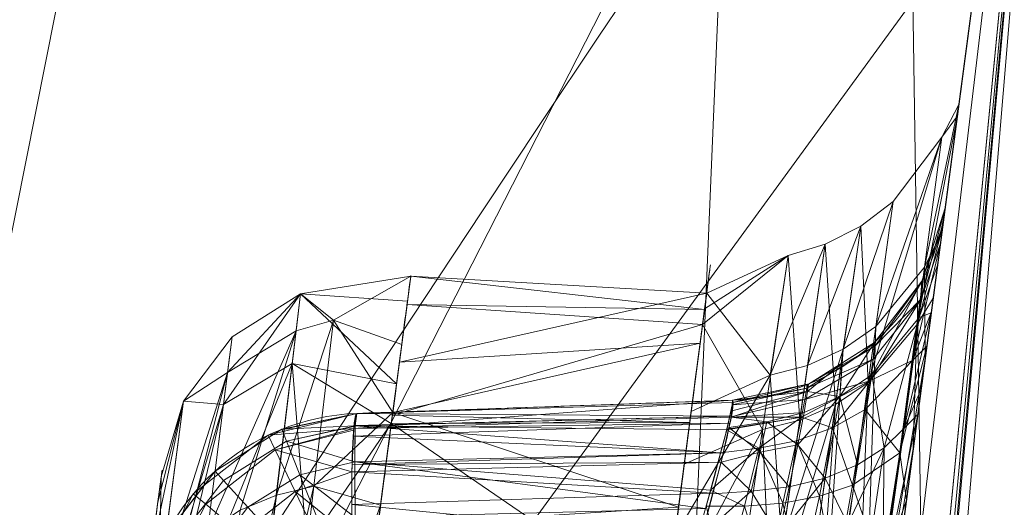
# Model space of a CAD drawing. Header units: millimetres. Extents: x -72 to 72, y -145 to 145.
# Tile 347 of 522: x -53.577 to -52.25, y 34.762 to 35.418. Entities that reach past the tile are written whole.
import ezdxf

# ---------------------------------------------------------------- set-up
doc = ezdxf.new("R2010")
doc.units = ezdxf.units.MM
doc.layers.add('1', color=7, linetype='CONTINUOUS')

msp = doc.modelspace()

# ---------------------------------------------------------------- linework, layer by layer
at = {"layer": '1', "color": 163, "linetype": 'Continuous', "lineweight": 13}
for p, q in [((-56.0092, 7.4308, -15.8119), (-52.1526, 36.5, -15.7782)), ((-52.1526, 36.5, -40.2218), (-56.0092, 7.4308, -40.1881)), ((-52.3295, 35.1661, -31.773), (-52.3295, 35.1661, -30.554)), ((-52.6165, 34.9058, -30.554), (-52.6165, 34.9058, -31.773)), ((-53.1228, 34.8881, -31.7589), (-53.1228, 34.8881, -30.5775))]:
    msp.add_line(p, q, dxfattribs=at)
at = {"layer": '1', "color": 163, "linetype": 'Continuous', "lineweight": 13, "extrusion": (0, 0, -1)}
for centre, radius in [((0, 0, 144.0046), 61.0181), ((0, 0, 147), 60.9142), ((0, 0, 145), 60), ((0, 0, 146), 59.5), ((0, 0, 124.3698), 56.3953)]:
    msp.add_circle(centre, radius, dxfattribs=at)
at = {"layer": '1', "color": 163, "linetype": 'Continuous', "lineweight": 13}
for centre, radius in [((0, 0, -145), 60.4434), ((0, 0, -146.7071), 60.2071), ((0, 0, -146), 60)]:
    msp.add_circle(centre, radius, dxfattribs=at)
for centre, radius, start, end in [((0, 0, -142.5051), 63.5638, 137.72131, 170.379145), ((-53.1123, 34.5883, -30.5775), 0.3, 92, 172.4426), ((-53.1123, 34.5883, -31.7589), 0.3, 92, 172.4426)]:
    msp.add_arc(centre, radius, start, end, dxfattribs=at)
at = {"layer": '1', "color": 163, "linetype": 'Continuous', "lineweight": 13, "extrusion": (0, 0, -1)}
for centre in [(52.6269, 35.2056, 30.554), (52.6269, 35.2056, 31.773)]:
    msp.add_arc(centre, 0.3, 187.5574, 268, dxfattribs=at)
at = {"layer": '1', "color": 163, "linetype": 'Continuous', "lineweight": 13, "extrusion": (0.998321, 0.034862, 0.046255)}
msp.add_arc((36.4208, -28.1454, -53.2317), 0.3, 360, 105.8961, dxfattribs=at)
at = {"layer": '1', "color": 163, "linetype": 'Continuous', "lineweight": 13, "extrusion": (0.999005, 0.034886, -0.027785)}
msp.add_arc((36.4208, -33.1879, -50.9704), 0.3, 282.9855, 0, dxfattribs=at)
at = {"layer": '1', "color": 163, "linetype": 'Continuous', "lineweight": 13}
for points, knots in [([(-55.8549, 7.4074, -13.2876), (-55.8265, 7.5773, -13.2398), (-55.7685, 7.9149, -13.1373), (-55.6492, 8.5829, -12.9119), (-55.4316, 9.7369, -12.4796), (-55.0953, 11.3543, -11.7958), (-54.6482, 13.2639, -10.927), (-54.1558, 15.1487, -10.0289), (-53.6164, 17.0145, -9.1185), (-53.0291, 18.8636, -8.2035), (-52.3939, 20.6977, -7.2904), (-51.7106, 22.5187, -6.386), (-50.9787, 24.3268, -5.4935), (-49.9359, 26.7175, -4.3198), (-48.5042, 29.6663, -2.8909), (-46.5723, 33.1336, -1.2579), (-45.1344, 35.3888, -0.242), (-44.376, 36.5, 0.2429)], [0, 0, 0, 0, 0.015625, 0.03125, 0.0625, 0.125, 0.1875, 0.25, 0.3125, 0.375, 0.4375, 0.5, 0.5625, 0.625, 0.75, 0.875, 1, 1, 1, 1]), ([(-51.5813, 36.4999, -45.0072), (-51.6522, 36.2377, -44.8575), (-51.7898, 35.7088, -44.5635), (-51.9829, 34.8977, -44.1505), (-52.1629, 34.0632, -43.7774), (-52.3014, 33.3441, -43.5214), (-52.4047, 32.7523, -43.3646), (-52.5002, 32.1655, -43.2498), (-52.567, 31.7061, -43.2091), (-52.6098, 31.3829, -43.2091), (-52.6527, 31.0601, -43.2086), (-52.7343, 30.4451, -43.2078), (-52.977, 28.6155, -43.2058), (-53.3442, 25.8481, -43.2023), (-53.8338, 22.1582, -43.1979), (-54.3233, 18.4683, -43.1934), (-54.8129, 14.7784, -43.1889), (-55.2209, 11.7034, -43.1855), (-55.5473, 9.2435, -43.182), (-55.7105, 8.0136, -43.1805), (-55.7921, 7.3986, -43.1802)], [0, 0, 0, 0, 0.03125, 0.0625, 0.09375, 0.125, 0.140625, 0.15625, 0.185938, 0.1875, 0.189062, 0.21875, 0.25, 0.375, 0.5, 0.625, 0.75, 0.875, 0.9375, 1, 1, 1, 1]), ([(-52.4316, 34.397, -29.9826), (-52.4559, 34.2136, -30.0363), (-52.5049, 33.8444, -30.1358), (-52.5793, 33.2838, -30.2548), (-52.6483, 32.7633, -30.3301), (-52.6989, 32.3821, -30.3561), (-52.7369, 32.0957, -30.3603), (-52.7686, 31.8569, -30.3577), (-52.8002, 31.6187, -30.342), (-52.8253, 31.4292, -30.3159), (-52.8499, 31.2442, -30.2665), (-52.8675, 31.111, -30.1946), (-52.8788, 31.0261, -30.1281), (-52.8812, 31.0081, -30.1123), (-52.8851, 30.9789, -30.0821), (-52.8914, 30.9313, -30.012), (-52.8955, 30.9006, -29.8937), (-52.8945, 30.9075, -29.7466), (-52.8866, 30.9671, -29.6384), (-52.8772, 31.0385, -29.5739), (-52.8669, 31.1159, -29.5175), (-52.8479, 31.2591, -29.4304), (-52.8197, 31.4718, -29.3208), (-52.7852, 31.7317, -29.1994), (-52.7387, 32.0818, -29.0454), (-52.6804, 32.5216, -28.8581), (-52.6104, 33.0494, -28.6329), (-52.5528, 33.4831, -28.4317), (-52.5081, 33.8201, -28.25), (-52.4648, 34.1463, -28.0488), (-52.4142, 34.5277, -27.7583), (-52.371, 34.8535, -27.4011), (-52.3437, 35.0593, -27.0763), (-52.3276, 35.1805, -26.8138), (-52.316, 35.268, -26.5381), (-52.3057, 35.3458, -26.1606), (-52.3023, 35.3715, -25.6773), (-52.3118, 35.3001, -25.1012), (-52.3356, 35.12, -24.5497), (-52.3747, 34.8254, -24.0498), (-52.4274, 34.4286, -23.6277), (-52.4904, 33.9538, -23.3007), (-52.5597, 33.4313, -23.0576), (-52.6325, 32.8825, -22.8903), (-52.7325, 32.1288, -22.7549), (-52.8593, 31.1731, -22.7138), (-53.0112, 30.0278, -22.7889), (-53.1111, 29.2752, -22.9271), (-53.1603, 28.9046, -23.0209)], [0, 0, 0, 0, 0.03125, 0.0625, 0.09375, 0.117188, 0.125, 0.140625, 0.15625, 0.164062, 0.171875, 0.1875, 0.188477, 0.189453, 0.191406, 0.195312, 0.203125, 0.210938, 0.21875, 0.222656, 0.226562, 0.234375, 0.25, 0.265625, 0.28125, 0.3125, 0.34375, 0.375, 0.390625, 0.40625, 0.4375, 0.46875, 0.484375, 0.5, 0.515625, 0.53125, 0.5625, 0.59375, 0.625, 0.65625, 0.6875, 0.71875, 0.75, 0.78125, 0.8125, 0.875, 0.9375, 1, 1, 1, 1]), ([(-52.4316, 34.397, -29.9826), (-52.4269, 34.4322, -29.9722), (-52.4221, 34.4685, -29.9651), (-52.4083, 34.5721, -29.9543), (-52.3992, 34.6412, -29.9588), (-52.3819, 34.7714, -29.9896), (-52.3735, 34.8344, -30.0161), (-52.3587, 34.9462, -30.0873), (-52.352, 34.9966, -30.1326), (-52.3411, 35.0786, -30.2362), (-52.3368, 35.1113, -30.2957), (-52.331, 35.1548, -30.4207), (-52.3295, 35.1661, -30.4878), (-52.3295, 35.1661, -30.554)], [0, 0, 0, 0, 0.098993, 0.098993, 0.282523, 0.282523, 0.463391, 0.463391, 0.642414, 0.642414, 0.821203, 0.821203, 1, 1, 1, 1]), ([(-52.3295, 35.1661, -31.773), (-52.3295, 35.1661, -31.838), (-52.331, 35.1552, -31.904), (-52.3367, 35.1125, -32.0292), (-52.341, 35.0793, -32.0899), (-52.3521, 34.9957, -32.1958), (-52.359, 34.9438, -32.2423), (-52.3742, 34.8292, -32.3142), (-52.3827, 34.765, -32.3406), (-52.3915, 34.6992, -32.3555)], [0, 0, 0, 0, 0.242192, 0.242192, 0.4931, 0.4931, 0.746639, 0.746639, 1, 1, 1, 1]), ([(-53.4472, 29.0164, -23.3119), (-53.398, 29.3887, -23.2177), (-53.2987, 30.1389, -23.0813), (-53.1729, 31.09, -23.0247), (-53.0714, 31.8582, -23.0414), (-52.9958, 32.4305, -23.1), (-52.9218, 32.9916, -23.2166), (-52.8491, 33.5432, -23.4102), (-52.7826, 34.0486, -23.6909), (-52.7239, 34.4958, -24.0743), (-52.6794, 34.8353, -24.5609), (-52.6534, 35.0341, -25.1159), (-52.6443, 35.1031, -25.6982), (-52.6485, 35.0719, -26.2875), (-52.6676, 34.9263, -26.7617), (-52.6921, 34.7399, -27.1002), (-52.7151, 34.565, -27.3365), (-52.7373, 34.3957, -27.5123), (-52.7564, 34.2508, -27.6401), (-52.7767, 34.0963, -27.7575), (-52.8037, 33.8912, -27.8878), (-52.8706, 33.3855, -28.1717), (-52.9516, 32.7751, -28.4536), (-53.0458, 32.0641, -28.7482), (-53.1046, 31.6224, -28.9338), (-53.1504, 31.2784, -29.1003), (-53.1783, 31.0694, -29.2147), (-53.1998, 30.9096, -29.3207), (-53.2143, 30.8047, -29.4127), (-53.226, 30.7197, -29.5265), (-53.2337, 30.6641, -29.6542), (-53.2372, 30.6388, -29.7933), (-53.2369, 30.6409, -29.9358), (-53.2331, 30.6686, -30.0743), (-53.225, 30.727, -30.2022), (-53.2129, 30.8149, -30.3131), (-53.1934, 30.9574, -30.4305), (-53.1643, 31.1722, -30.5333), (-53.1271, 31.4489, -30.6047), (-53.077, 31.8238, -30.6567), (-52.9878, 32.494, -30.671), (-52.8639, 33.4253, -30.5581), (-52.7667, 34.1564, -30.377), (-52.7185, 34.5194, -30.2707)], [0, 0, 0, 0, 0.0625, 0.125, 0.15625, 0.1875, 0.21875, 0.25, 0.28125, 0.3125, 0.34375, 0.375, 0.40625, 0.4375, 0.46875, 0.484375, 0.5, 0.515625, 0.523438, 0.53125, 0.546875, 0.5625, 0.625, 0.65625, 0.6875, 0.703125, 0.71875, 0.726562, 0.734375, 0.742188, 0.75, 0.757812, 0.765625, 0.773438, 0.78125, 0.789062, 0.796875, 0.8125, 0.828125, 0.84375, 0.875, 0.9375, 1, 1, 1, 1]), ([(-53.1228, 34.5057, -30.2893), (-53.171, 34.1428, -30.395), (-53.2681, 33.4118, -30.5749), (-53.392, 32.4798, -30.6859), (-53.4813, 31.8089, -30.6699), (-53.5313, 31.4331, -30.616), (-53.5684, 31.1553, -30.5423), (-53.5974, 30.9394, -30.4362), (-53.6166, 30.7962, -30.3142), (-53.6285, 30.7087, -30.1994), (-53.6362, 30.6516, -30.0671), (-53.6397, 30.6259, -29.9255), (-53.6397, 30.6255, -29.781), (-53.6359, 30.6539, -29.6394), (-53.6279, 30.7129, -29.5102), (-53.616, 30.8015, -29.3954), (-53.6015, 30.9098, -29.3032), (-53.58, 31.071, -29.1975), (-53.5521, 31.2805, -29.0834), (-53.5064, 31.6249, -28.9173), (-53.4478, 32.0666, -28.7321), (-53.3538, 32.7757, -28.4379), (-53.2731, 33.3846, -28.1564), (-53.2064, 33.8883, -27.8731), (-53.1795, 34.0922, -27.7432), (-53.1593, 34.2451, -27.6265), (-53.1403, 34.3887, -27.4994), (-53.1182, 34.5567, -27.3244), (-53.0954, 34.7292, -27.0908), (-53.071, 34.9143, -26.7538), (-53.0521, 35.0579, -26.2836), (-53.048, 35.0888, -25.6979), (-53.0572, 35.0202, -25.1192), (-53.0832, 34.8231, -24.5684), (-53.1277, 34.4866, -24.0855), (-53.1864, 34.043, -23.7044), (-53.2528, 33.541, -23.4248), (-53.3254, 32.9926, -23.2316), (-53.3994, 32.434, -23.1149), (-53.4749, 31.864, -23.0559), (-53.5764, 31.0984, -23.0387), (-53.7022, 30.15, -23.0943), (-53.8014, 29.402, -23.2294), (-53.8506, 29.0308, -23.3228)], [0, 0, 0, 0, 0.0625, 0.125, 0.15625, 0.171875, 0.1875, 0.203125, 0.210938, 0.21875, 0.226562, 0.234375, 0.242188, 0.25, 0.257812, 0.265625, 0.273438, 0.28125, 0.296875, 0.3125, 0.34375, 0.375, 0.4375, 0.453125, 0.46875, 0.476562, 0.484375, 0.5, 0.515625, 0.53125, 0.5625, 0.59375, 0.625, 0.65625, 0.6875, 0.71875, 0.75, 0.78125, 0.8125, 0.84375, 0.875, 0.9375, 1, 1, 1, 1]), ([(-53.1228, 34.8881, -30.5775), (-53.032, 34.8912, -30.5733), (-52.9413, 34.8944, -30.5691), (-52.7725, 34.9003, -30.5613), (-52.6945, 34.903, -30.5577), (-52.6165, 34.9058, -30.554)], [0, 0, 0, 0, 0.537782, 0.537782, 1, 1, 1, 1]), ([(-52.6165, 34.9058, -31.773), (-52.6987, 34.9029, -31.7707), (-52.781, 34.9, -31.7684), (-52.9498, 34.8941, -31.7637), (-53.0363, 34.8911, -31.7613), (-53.1228, 34.8881, -31.7589)], [0, 0, 0, 0, 0.487354, 0.487354, 1, 1, 1, 1]), ([(-54.1375, 29.1422, -23.6139), (-54.0382, 29.8907, -23.4255), (-53.9375, 30.6498, -23.3455), (-53.7339, 32.1841, -23.3507), (-53.6288, 32.9767, -23.4452), (-53.4947, 33.9873, -23.9975), (-53.4541, 34.2931, -24.256), (-53.3997, 34.7033, -24.9203), (-53.3874, 34.796, -25.3098), (-53.3837, 34.8238, -26.0821), (-53.3925, 34.7575, -26.4825), (-53.4421, 34.3834, -27.1618), (-53.4818, 34.0848, -27.426), (-53.6115, 33.107, -28.0094), (-53.7071, 32.3861, -28.2795), (-53.8462, 31.3379, -28.734), (-53.8945, 30.9736, -28.877), (-53.9704, 30.4016, -29.3871), (-53.985, 30.2916, -29.82), (-53.9512, 30.5462, -30.5546), (-53.9029, 30.9105, -30.7763), (-53.8058, 31.642, -30.9697), (-53.7551, 32.0248, -30.9829), (-53.6049, 33.1563, -30.946), (-53.5062, 33.9008, -30.7893), (-53.4097, 34.6277, -30.5775)], [0, 0, 0, 0, 0.125, 0.125, 0.25, 0.25, 0.3125, 0.3125, 0.375, 0.375, 0.4375, 0.4375, 0.5, 0.5, 0.625, 0.625, 0.6875, 0.6875, 0.75, 0.75, 0.8125, 0.8125, 0.875, 0.875, 1, 1, 1, 1])]:
    msp.add_open_spline(points, degree=3, knots=knots, dxfattribs=at)
for points in [[(-52.6165, 34.9058, -30.554), (-52.6073, 34.9061, -30.3546), (-52.6599, 34.7075, -30.2144), (-52.7185, 34.5194, -30.2707)], [(-52.6784, 34.6712, -32.0634), (-52.6391, 34.8059, -32.0337), (-52.6126, 34.9059, -31.9121), (-52.6165, 34.9058, -31.773)]]:
    msp.add_open_spline(points, degree=3, dxfattribs=at)
for points in [[(-52.8432, 30.509, -144.0046), (-35.8655, 49.3646, -144.0046), (-35.5277, 48.8997, -145), (-52.3455, 30.2217, -145)], [(-44.5613, 44.5342, -142.5686), (-42.5827, 45.8932, -142.6799), (-54.2181, 31.3028, -142.6799)], [(-54.2181, 31.3028, -142.6799), (-42.5827, 45.8932, -142.6799), (-41.9228, 45.182, -143.2514), (-53.3779, 30.8177, -143.2514)], [(-55.6479, 24.776, -147), (-40.7596, 45.2681, -147), (-44.9085, 44.2054, -147), (-48.3296, 42.2302, -147)], [(-52.8432, 30.509, -144.0046), (-53.3779, 30.8177, -143.2514), (-41.9228, 45.182, -143.2514), (-41.5028, 44.7294, -144.0046)], [(-47.0297, 42.7617, -142.5051), (-44.5613, 44.5342, -142.5686), (-54.2181, 31.3028, -142.6799)], [(-55.6479, 24.776, -147), (-52.2583, 41.8173, -147), (-56.0152, 43.038, -147)], [(-54.2181, 31.3028, -142.6799), (-55.0478, 31.7819, -142.5051), (-47.0297, 42.7617, -142.5051)], [(-55.1728, 42.6061, -142.3978), (-51.5818, 41.7705, -142.456), (-59.5749, 22.1627, -142.5051)], [(-48.3296, 42.2302, -147), (-52.2583, 41.8173, -147), (-55.6479, 24.776, -147)], [(-59.5749, 22.1627, -142.5051), (-51.5818, 41.7705, -142.456), (-49.4678, 41.9368, -142.4826)], [(-49.4678, 41.9368, -142.4826), (-48.4853, 41.1039, -142.5051), (-59.5749, 22.1627, -142.5051)], [(-56.8902, 41.5225, -163), (-52.4412, 40.0769, -163), (-55.841, -40.9879, -163), (-62.3, 0, -163)], [(-46.6895, -40.9879, -163), (-51.2652, -40.0152, -163), (-52.4412, 40.0769, -163), (-47.7888, 40.5659, -163)], [(-52.3455, 30.2217, -145), (-44.9182, 40.4445, -145), (-48.541, 35.2671, -145)], [(-51.2652, -40.0152, -163), (-55.841, -40.9879, -163), (-52.4412, 40.0769, -163)], [(-50.3271, 39.302, -124.5), (-66.3716, 38.9758, -124.7375), (-48.8398, 28.1976, -124.3698)], [(-48.8398, 28.1976, -124.3698), (-66.3716, 38.9758, -124.7375), (-63.8752, 24.819, -124.5816)], [(-54.1168, 14.9355, -10.0386), (-52.1526, 36.5, -15.7782), (-56.0092, 7.4308, -15.8119)], [(-54.007, 20.8528, -43.1963), (-56.0092, 7.4308, -40.1881), (-52.1526, 36.5, -40.2218)], [(-56.0092, 7.4308, -15.8119), (-52.1526, 36.5, -15.7782), (-55.1561, 13.8611, -22.9419), (-55.1902, 13.6043, -22.8846)], [(-55.7273, 9.5561, -32.5155), (-55.6975, 9.7807, -32.3844), (-52.1526, 36.5, -40.2218), (-56.0092, 7.4308, -40.1881)], [(-52.1526, 36.5, -40.2218), (-55.6975, 9.7807, -32.3844), (-55.3891, 12.105, -32.3999), (-55.3554, 12.359, -32.4567)], [(-52.1526, 36.5, -40.2218), (-55.3554, 12.359, -32.4567), (-55.1902, 13.6043, -32.4567)], [(-55.1902, 13.6043, -32.4567), (-55.1693, 13.762, -32.4358), (-52.1526, 36.5, -40.2218)], [(-55.1693, 13.762, -32.4358), (-55.1386, 13.993, -32.3147), (-52.1526, 36.5, -40.2218)], [(-52.1526, 36.5, -15.7782), (-55.1289, 14.0662, -23.1005), (-55.1561, 13.8611, -22.9419)], [(-52.1526, 36.5, -40.2218), (-55.1386, 13.993, -32.3147), (-54.9415, 15.4783, -32.3995), (-54.9076, 15.7343, -32.4567)], [(-54.8992, 15.7976, -22.8846), (-54.9198, 15.6421, -22.9053), (-55.1289, 14.0662, -23.1005), (-52.1526, 36.5, -15.7782)], [(-52.1526, 36.5, -40.2218), (-54.9076, 15.7343, -32.4567), (-54.1108, 21.7402, -32.4567)], [(-52.1526, 36.5, -15.7782), (-54.1108, 21.7402, -22.8846), (-54.8992, 15.7976, -22.8846)], [(-51.0663, 36.5, -10.0456), (-54.1168, 14.9355, -10.0386), (-53.7342, 16.5925, -9.3235)], [(-54.1168, 14.9355, -10.0386), (-51.0663, 36.5, -10.0456), (-52.1526, 36.5, -15.7782)], [(-52.1526, 36.5, -15.7782), (-54.0767, 21.997, -22.9419), (-54.1108, 21.7402, -22.8846)], [(-54.1108, 21.7402, -32.4567), (-54.0898, 21.8979, -32.4358), (-52.1526, 36.5, -40.2218)], [(-54.0898, 21.8979, -32.4358), (-54.0592, 22.129, -32.3147), (-52.1526, 36.5, -40.2218)], [(-52.1526, 36.5, -15.7782), (-54.0495, 22.2022, -23.1005), (-54.0767, 21.997, -22.9419)], [(-54.0592, 22.129, -32.3147), (-54.0385, 22.2849, -32.1099), (-52.1526, 36.5, -40.2218)], [(-53.7702, 24.3071, -22.9053), (-53.8008, 24.0764, -23.0264), (-54.0495, 22.2022, -23.1005), (-52.1526, 36.5, -15.7782)], [(-52.1526, 36.5, -40.2218), (-54.0385, 22.2849, -32.1099), (-53.7833, 24.2086, -32.3999), (-53.7496, 24.4625, -32.4567)], [(-52.1526, 36.5, -40.2218), (-52.7646, 30.2169, -43.2076), (-54.007, 20.8528, -43.1963)], [(-53.7496, 24.4625, -22.8846), (-53.7702, 24.3071, -22.9053), (-52.1526, 36.5, -15.7782)], [(-52.1526, 36.5, -15.7782), (-53.4791, 26.5014, -22.8846), (-53.7496, 24.4625, -22.8846)], [(-52.1526, 36.5, -40.2218), (-53.7496, 24.4625, -32.4567), (-53.4791, 26.5014, -32.4567)], [(-50.743, 36.5, -8.3391), (-53.7342, 16.5925, -9.3235), (-49.4231, 27.4007, -4.0068)], [(-50.743, 36.5, -8.3391), (-51.0663, 36.5, -10.0456), (-53.7342, 16.5925, -9.3235)], [(-52.1526, 36.5, -15.7782), (-53.445, 26.7582, -22.9419), (-53.4791, 26.5014, -22.8846)], [(-53.4791, 26.5014, -32.4567), (-53.4582, 26.6591, -32.4358), (-52.1526, 36.5, -40.2218)], [(-53.4582, 26.6591, -32.4358), (-53.4275, 26.8901, -32.3147), (-52.1526, 36.5, -40.2218)], [(-52.1526, 36.5, -15.7782), (-53.4178, 26.9633, -23.1005), (-53.445, 26.7582, -22.9419)], [(-53.4275, 26.8901, -32.3147), (-53.4068, 27.046, -32.1099), (-52.1526, 36.5, -40.2218)], [(-53.1603, 28.9046, -23.0209), (-53.1685, 28.8423, -23.0404), (-53.4178, 26.9633, -23.1005), (-52.1526, 36.5, -15.7782)], [(-52.1526, 36.5, -40.2218), (-53.4068, 27.046, -32.1099), (-53.0994, 29.3636, -32.1151), (-52.8655, 31.1266, -32.5974)], [(-52.1526, 36.5, -15.7782), (-53.1403, 29.0553, -22.9842), (-53.1603, 28.9046, -23.0209)], [(-52.1526, 36.5, -15.7782), (-52.6792, 32.5305, -22.8296), (-53.1403, 29.0553, -22.9842)], [(-52.1526, 36.5, -40.2218), (-52.8655, 31.1266, -32.5974), (-52.7527, 31.9766, -32.6386)], [(-52.1526, 36.5, -40.2218), (-52.6901, 30.7779, -43.2083), (-52.7646, 30.2169, -43.2076)], [(-52.7527, 31.9766, -32.6386), (-52.5711, 33.3457, -32.5727), (-52.1526, 36.5, -40.2218)], [(-52.1526, 36.5, -40.2218), (-52.6529, 31.0582, -43.2086), (-52.6901, 30.7779, -43.2083)], [(-52.1526, 36.5, -15.7782), (-52.1526, 36.5, -18.2226), (-52.4777, 34.0495, -23.3767), (-52.6792, 32.5305, -22.8296)], [(-52.1526, 36.5, -40.2218), (-52.5379, 31.8999, -43.2318), (-52.6529, 31.0582, -43.2086)], [(-52.5711, 33.3457, -32.5727), (-52.3915, 34.6992, -32.3555), (-52.1526, 36.5, -40.2218)], [(-52.1526, 36.5, -40.2218), (-51.5813, 36.4999, -45.0072), (-52.5379, 31.8999, -43.2318)], [(-52.1526, 36.5, -18.2226), (-52.1526, 36.5, -22.1336), (-52.3728, 34.8402, -24.1054), (-52.4777, 34.0495, -23.3767)], [(-52.3979, 34.6509, -29.9639), (-52.4653, 34.143, -28.0418), (-52.3566, 34.9621, -27.227), (-52.1526, 36.5, -28)], [(-52.1526, 36.5, -28), (-52.3666, 34.8868, -30.0495), (-52.3979, 34.6509, -29.9639)], [(-52.3915, 34.6992, -32.3555), (-52.3819, 34.7715, -32.3343), (-52.1526, 36.5, -40.2218)], [(-52.3819, 34.7715, -32.3343), (-52.3544, 34.9788, -32.2068), (-52.1526, 36.5, -40.2218)], [(-52.3133, 35.2886, -25.1354), (-52.3728, 34.8402, -24.1054), (-52.1526, 36.5, -22.1336)], [(-52.3485, 35.0233, -30.167), (-52.3666, 34.8868, -30.0495), (-52.1526, 36.5, -28)], [(-52.1526, 36.5, -28), (-52.3566, 34.9621, -27.227), (-52.3112, 35.3041, -26.3561)], [(-52.3544, 34.9788, -32.2068), (-52.3361, 35.1168, -32.0104), (-52.1526, 36.5, -40.2218)], [(-52.333, 35.14, -30.3794), (-52.3485, 35.0233, -30.167), (-52.1526, 36.5, -28)], [(-52.1526, 36.5, -40.2218), (-52.3361, 35.1168, -32.0104), (-52.3295, 35.1661, -31.773)], [(-52.3295, 35.1661, -30.554), (-52.333, 35.14, -30.3794), (-52.1526, 36.5, -28)], [(-52.1526, 36.5, -28), (-52.1526, 36.5, -40.2218), (-52.3295, 35.1661, -31.773), (-52.3295, 35.1661, -30.554)], [(-52.3112, 35.3041, -26.3561), (-52.3133, 35.2886, -25.1354), (-52.1526, 36.5, -22.1336), (-52.1526, 36.5, -28)], [(-48.7086, 35.3888, -146.7071), (-58.8914, 12.5178, -146.7071), (-58.1998, 12.3707, -146), (-48.1365, 34.9732, -146)], [(-52.3578, 35.0851, -26.7726), (-52.3343, 35.2601, -25.674), (-52.3112, 35.3041, -26.3561)], [(-52.3112, 35.3041, -26.3561), (-52.3339, 35.1331, -26.7915), (-52.3578, 35.0851, -26.7726)], [(-52.3343, 35.2601, -25.674), (-52.3133, 35.2886, -25.1354), (-52.3112, 35.3041, -26.3561)], [(-52.3682, 35.0074, -24.5903), (-52.3458, 35.0432, -24.5716), (-52.3133, 35.2886, -25.1354)], [(-52.3133, 35.2886, -25.1354), (-52.3343, 35.2601, -25.674), (-52.3682, 35.0074, -24.5903)], [(-48.541, 35.2671, -145), (-48.541, 35.2671, -146), (-58.6889, 12.4747, -146), (-58.6889, 12.4747, -145)], [(-48.541, 35.2671, -145), (-54.8127, 24.4042, -145), (-52.3455, 30.2217, -145)], [(-54.8127, 24.4042, -146), (-48.541, 35.2671, -146), (-48.1365, 34.9732, -146), (-54.356, 24.2008, -146)], [(-52.3343, 35.2601, -25.674), (-52.4, 35.1733, -25.6774), (-52.4336, 34.9296, -24.6296)], [(-52.4336, 34.9296, -24.6296), (-52.3682, 35.0074, -24.5903), (-52.3343, 35.2601, -25.674)], [(-52.3343, 35.2601, -25.674), (-52.3578, 35.0851, -26.7726), (-52.4233, 35.0051, -26.7389)], [(-52.4233, 35.0051, -26.7389), (-52.4, 35.1733, -25.6774), (-52.3343, 35.2601, -25.674)], [(-52.4, 35.1733, -25.6774), (-52.4233, 35.0051, -26.7389), (-52.4671, 34.9747, -26.7251)], [(-52.4671, 34.9747, -26.7251), (-52.4437, 35.1401, -25.6787), (-52.4, 35.1733, -25.6774)], [(-52.4336, 34.9296, -24.6296), (-52.4, 35.1733, -25.6774), (-52.4437, 35.1401, -25.6787)], [(-52.3295, 35.1661, -31.773), (-52.3361, 35.1168, -32.0104), (-52.3621, 35.0425, -31.94)], [(-52.3621, 35.0425, -31.94), (-52.3592, 35.0726, -31.773), (-52.3295, 35.1661, -31.773)], [(-52.3612, 35.0663, -31.773), (-52.3612, 35.0663, -30.554), (-52.3295, 35.1661, -30.554), (-52.3295, 35.1661, -31.773)], [(-52.333, 35.14, -30.3794), (-52.3295, 35.1661, -30.554), (-52.3587, 35.0744, -30.554)], [(-52.4437, 35.1401, -25.6787), (-52.4671, 34.9747, -26.7251), (-52.5154, 34.9527, -26.7143)], [(-52.5154, 34.9527, -26.7143), (-52.4917, 35.1158, -25.6798), (-52.4437, 35.1401, -25.6787)], [(-52.4775, 34.9002, -24.6457), (-52.4437, 35.1401, -25.6787), (-52.4917, 35.1158, -25.6798)], [(-52.4437, 35.1401, -25.6787), (-52.4775, 34.9002, -24.6457), (-52.4336, 34.9296, -24.6296)], [(-52.3587, 35.0744, -30.554), (-52.3648, 35.0173, -30.3254), (-52.333, 35.14, -30.3794)], [(-52.3648, 35.0173, -30.3254), (-52.3398, 35.0891, -30.2868), (-52.333, 35.14, -30.3794)], [(-52.3578, 35.0851, -26.7726), (-52.3339, 35.1331, -26.7915), (-52.3566, 34.9621, -27.227)], [(-52.4917, 35.1158, -25.6798), (-52.5154, 34.9527, -26.7143), (-52.5656, 34.9396, -26.7068)], [(-52.5656, 34.9396, -26.7068), (-52.5416, 35.1009, -25.6805), (-52.4917, 35.1158, -25.6798)], [(-52.5258, 34.879, -24.6583), (-52.4917, 35.1158, -25.6798), (-52.5416, 35.1009, -25.6805)], [(-52.4917, 35.1158, -25.6798), (-52.5258, 34.879, -24.6583), (-52.4775, 34.9002, -24.6457)], [(-52.3361, 35.1168, -32.0104), (-52.3482, 35.0254, -32.1404), (-52.3735, 34.9599, -32.0836)], [(-52.3735, 34.9599, -32.0836), (-52.3621, 35.0425, -31.94), (-52.3361, 35.1168, -32.0104)], [(-52.5416, 35.1009, -25.6805), (-52.6541, 35.0289, -25.6836), (-52.6568, 35.0078, -25.1009)], [(-52.6568, 35.0078, -25.1009), (-52.5761, 34.8665, -24.667), (-52.5416, 35.1009, -25.6805)], [(-52.6513, 35.0501, -26.2716), (-52.6541, 35.0289, -25.6836), (-52.5416, 35.1009, -25.6805)], [(-52.5416, 35.1009, -25.6805), (-52.5656, 34.9396, -26.7068), (-52.6513, 35.0501, -26.2716)], [(-52.5416, 35.1009, -25.6805), (-52.5761, 34.8665, -24.667), (-52.5258, 34.879, -24.6583)], [(-52.3566, 34.9621, -27.227), (-52.441, 34.4637, -27.6828), (-52.3578, 35.0851, -26.7726)], [(-52.4233, 35.0051, -26.7389), (-52.3578, 35.0851, -26.7726), (-52.441, 34.4637, -27.6828)], [(-52.3485, 35.0233, -30.167), (-52.3398, 35.0891, -30.2868), (-52.3648, 35.0173, -30.3254)], [(-53.1543, 35.0138, -26.3335), (-53.1987, 35.0491, -25.6851), (-53.0501, 35.073, -25.8836)], [(-53.1987, 35.0491, -25.6851), (-53.0546, 35.0391, -25.6882), (-53.0501, 35.073, -25.8836)], [(-53.0501, 35.073, -25.8836), (-53.0622, 34.981, -26.3292), (-53.1543, 35.0138, -26.3335)], [(-52.6513, 35.0501, -26.2716), (-53.0654, 34.9571, -26.4448), (-53.0501, 35.073, -25.8836)], [(-53.0501, 35.073, -25.8836), (-53.0552, 35.0345, -25.6619), (-52.6542, 35.0279, -25.657)], [(-53.0501, 35.073, -25.8836), (-52.6542, 35.0279, -25.657), (-52.6513, 35.0501, -26.2716)], [(-52.3612, 35.0663, -30.554), (-52.4253, 34.9834, -30.554), (-52.4285, 34.9402, -30.3697)], [(-52.4285, 34.9402, -30.3697), (-52.3648, 35.0173, -30.3254), (-52.3612, 35.0663, -30.554)], [(-52.4253, 34.9834, -31.773), (-52.4253, 34.9834, -30.554), (-52.3612, 35.0663, -30.554), (-52.3612, 35.0663, -31.773)], [(-52.3612, 35.0663, -31.773), (-52.3621, 35.0425, -31.94), (-52.4242, 34.979, -31.8423)], [(-52.4242, 34.979, -31.8423), (-52.4239, 34.9852, -31.773), (-52.3612, 35.0663, -31.773)], [(-52.3648, 35.0173, -30.3254), (-52.3587, 35.0744, -30.554), (-52.3612, 35.0663, -30.554)], [(-52.3612, 35.0663, -31.773), (-52.3592, 35.0726, -31.773), (-52.3621, 35.0425, -31.94)], [(-53.1987, 35.0491, -25.6851), (-53.291, 34.9914, -25.6876), (-53.3026, 34.9, -25.0683)], [(-53.3026, 34.9, -25.0683), (-53.2102, 34.9552, -25.0498), (-53.1987, 35.0491, -25.6851)], [(-53.1987, 35.0491, -25.6851), (-53.2047, 34.9993, -26.3291), (-53.2971, 34.9431, -26.3151)], [(-53.2971, 34.9431, -26.3151), (-53.291, 34.9914, -25.6876), (-53.1987, 35.0491, -25.6851)], [(-53.1987, 35.0491, -25.6851), (-53.2102, 34.9552, -25.0498), (-53.0693, 34.928, -25.048)], [(-53.1543, 35.0138, -26.3335), (-53.2047, 34.9993, -26.3291), (-53.1987, 35.0491, -25.6851)], [(-53.0693, 34.928, -25.048), (-53.0546, 35.0391, -25.6882), (-53.1987, 35.0491, -25.6851)], [(-52.6513, 35.0501, -26.2716), (-52.6602, 34.9825, -26.4455), (-53.0654, 34.9571, -26.4448)], [(-52.5656, 34.9396, -26.7068), (-52.6723, 34.8905, -26.6823), (-52.6513, 35.0501, -26.2716)], [(-52.3621, 35.0425, -31.94), (-52.3735, 34.9599, -32.0836), (-52.4314, 34.9319, -31.9684)], [(-52.4314, 34.9319, -31.9684), (-52.4269, 34.9609, -31.9078), (-52.3621, 35.0425, -31.94)], [(-52.3621, 35.0425, -31.94), (-52.4269, 34.9609, -31.9078), (-52.4242, 34.979, -31.8423)], [(-52.3728, 34.8402, -24.1054), (-52.3458, 35.0432, -24.5716), (-52.3682, 35.0074, -24.5903)], [(-53.0552, 35.0345, -25.6619), (-53.0749, 34.8859, -24.8053), (-52.6568, 35.0078, -25.1009)], [(-52.6568, 35.0078, -25.1009), (-52.6542, 35.0279, -25.657), (-53.0552, 35.0345, -25.6619)], [(-52.3735, 34.9599, -32.0836), (-52.3482, 35.0254, -32.1404), (-52.3544, 34.9788, -32.2068)], [(-53.1543, 35.0138, -26.3335), (-53.1806, 34.79, -26.9609), (-53.2313, 34.7781, -26.9506)], [(-53.2313, 34.7781, -26.9506), (-53.2047, 34.9993, -26.3291), (-53.1543, 35.0138, -26.3335)], [(-53.0743, 34.8892, -26.7735), (-53.1806, 34.79, -26.9609), (-53.1543, 35.0138, -26.3335)], [(-53.1543, 35.0138, -26.3335), (-53.0622, 34.981, -26.3292), (-53.0743, 34.8892, -26.7735)], [(-52.4119, 34.8416, -30.1988), (-52.3648, 35.0173, -30.3254), (-52.4285, 34.9402, -30.3697)], [(-52.4119, 34.8416, -30.1988), (-52.3853, 34.868, -30.1574), (-52.3648, 35.0173, -30.3254)], [(-52.3648, 35.0173, -30.3254), (-52.3853, 34.868, -30.1574), (-52.3485, 35.0233, -30.167)], [(-52.3853, 34.868, -30.1574), (-52.3621, 34.9207, -30.0787), (-52.3485, 35.0233, -30.167)], [(-53.2047, 34.9993, -26.3291), (-53.2801, 34.7577, -26.9358), (-53.3242, 34.7292, -26.9169)], [(-53.3242, 34.7292, -26.9169), (-53.2971, 34.9431, -26.3151), (-53.2047, 34.9993, -26.3291)], [(-53.2047, 34.9993, -26.3291), (-53.2313, 34.7781, -26.9506), (-53.2801, 34.7577, -26.9358)], [(-53.0749, 34.8859, -24.8053), (-52.6741, 34.8757, -24.8154), (-52.6568, 35.0078, -25.1009)], [(-52.6568, 35.0078, -25.1009), (-52.6815, 34.8199, -24.6949), (-52.5761, 34.8665, -24.667)], [(-52.441, 34.4637, -27.6828), (-52.506, 34.4067, -27.6124), (-52.4233, 35.0051, -26.7389)], [(-52.4671, 34.9747, -26.7251), (-52.4233, 35.0051, -26.7389), (-52.506, 34.4067, -27.6124)], [(-52.4575, 34.3397, -23.7237), (-52.3682, 35.0074, -24.5903), (-52.4336, 34.9296, -24.6296)], [(-52.3682, 35.0074, -24.5903), (-52.4575, 34.3397, -23.7237), (-52.3728, 34.8402, -24.1054)], [(-53.3565, 34.9046, -25.6911), (-53.291, 34.9914, -25.6876), (-53.2971, 34.9431, -26.3151)], [(-53.3026, 34.9, -25.0683), (-53.291, 34.9914, -25.6876), (-53.3565, 34.9046, -25.6911)], [(-52.4253, 34.9834, -31.773), (-52.4239, 34.9852, -31.773), (-52.4242, 34.979, -31.8423)], [(-52.6602, 34.9825, -26.4455), (-52.6893, 34.7617, -27.0135), (-53.0743, 34.8892, -26.7735)], [(-53.0743, 34.8892, -26.7735), (-53.0654, 34.9571, -26.4448), (-52.6602, 34.9825, -26.4455)], [(-52.4671, 34.9747, -26.7251), (-52.5502, 34.3861, -27.5841), (-52.5502, 34.7124, -27.17)], [(-52.5502, 34.7124, -27.17), (-52.5154, 34.9527, -26.7143), (-52.4671, 34.9747, -26.7251)], [(-52.506, 34.4067, -27.6124), (-52.5502, 34.3861, -27.5841), (-52.4671, 34.9747, -26.7251)], [(-52.4242, 34.979, -31.8423), (-52.5163, 34.9219, -31.8302), (-52.514, 34.9276, -31.773)], [(-52.5163, 34.9219, -31.8302), (-52.4242, 34.979, -31.8423), (-52.4269, 34.9609, -31.9078)], [(-52.514, 34.9276, -31.773), (-52.514, 34.9276, -30.554), (-52.4253, 34.9834, -30.554), (-52.4253, 34.9834, -31.773)], [(-52.514, 34.9276, -31.773), (-52.4253, 34.9834, -31.773), (-52.4242, 34.979, -31.8423)], [(-52.4253, 34.9834, -30.554), (-52.4692, 34.9558, -30.554), (-52.4718, 34.9108, -30.3878)], [(-52.4718, 34.9108, -30.3878), (-52.4285, 34.9402, -30.3697), (-52.4253, 34.9834, -30.554)], [(-52.3908, 34.8352, -32.1926), (-52.3544, 34.9788, -32.2068), (-52.3819, 34.7715, -32.3343)], [(-52.3544, 34.9788, -32.2068), (-52.3908, 34.8352, -32.1926), (-52.3735, 34.9599, -32.0836)], [(-52.4269, 34.9609, -31.9078), (-52.5188, 34.9069, -31.8843), (-52.5163, 34.9219, -31.8302)], [(-52.5188, 34.9069, -31.8843), (-52.4269, 34.9609, -31.9078), (-52.4314, 34.9319, -31.9684)], [(-52.3566, 34.9621, -27.227), (-52.4653, 34.143, -28.0418), (-52.441, 34.4637, -27.6828)], [(-52.3735, 34.9599, -32.0836), (-52.4377, 34.8933, -32.023), (-52.4314, 34.9319, -31.9684)], [(-52.4377, 34.8933, -32.023), (-52.3735, 34.9599, -32.0836), (-52.3908, 34.8352, -32.1926)], [(-53.2102, 34.9552, -25.0498), (-53.3026, 34.9, -25.0683), (-53.3342, 34.6509, -24.4824)], [(-53.3342, 34.6509, -24.4824), (-53.2413, 34.6979, -24.4456), (-53.2102, 34.9552, -25.0498)], [(-53.2102, 34.9552, -25.0498), (-53.2413, 34.6979, -24.4456), (-53.1904, 34.7091, -24.4345)], [(-53.0764, 34.8744, -24.7393), (-53.2102, 34.9552, -25.0498), (-53.1904, 34.7091, -24.4345)], [(-53.0764, 34.8744, -24.7393), (-53.0693, 34.928, -25.048), (-53.2102, 34.9552, -25.0498)], [(-52.5656, 34.9396, -26.7068), (-52.5154, 34.9527, -26.7143), (-52.5502, 34.7124, -27.17)], [(-52.4692, 34.9558, -30.554), (-52.514, 34.9276, -30.554), (-52.5155, 34.9176, -30.4735)], [(-52.5155, 34.9176, -30.4735), (-52.4718, 34.9108, -30.3878), (-52.4692, 34.9558, -30.554)], [(-53.3894, 34.6536, -26.8705), (-53.3565, 34.9046, -25.6911), (-53.2971, 34.9431, -26.3151)], [(-53.2971, 34.9431, -26.3151), (-53.3612, 34.6939, -26.8947), (-53.3894, 34.6536, -26.8705)], [(-53.2971, 34.9431, -26.3151), (-53.3242, 34.7292, -26.9169), (-53.3612, 34.6939, -26.8947)], [(-52.5656, 34.9396, -26.7068), (-52.5502, 34.7124, -27.17), (-52.6945, 34.7218, -27.1162)], [(-52.6945, 34.7218, -27.1162), (-52.6723, 34.8905, -26.6823), (-52.5656, 34.9396, -26.7068)], [(-52.5235, 34.883, -31.9343), (-52.4314, 34.9319, -31.9684), (-52.4815, 34.8685, -31.9984)], [(-52.4314, 34.9319, -31.9684), (-52.5235, 34.883, -31.9343), (-52.5188, 34.9069, -31.8843)], [(-52.4314, 34.9319, -31.9684), (-52.4377, 34.8933, -32.023), (-52.4815, 34.8685, -31.9984)], [(-52.4478, 34.8188, -30.2364), (-52.4285, 34.9402, -30.3697), (-52.4718, 34.9108, -30.3878)], [(-52.4285, 34.9402, -30.3697), (-52.4478, 34.8188, -30.2364), (-52.4119, 34.8416, -30.1988)], [(-52.5163, 34.9219, -31.8302), (-52.6169, 34.8998, -31.8236), (-52.6162, 34.9027, -31.8153)], [(-52.6169, 34.8998, -31.8236), (-52.5163, 34.9219, -31.8302), (-52.5188, 34.9069, -31.8843)], [(-52.6165, 34.9058, -31.773), (-52.6165, 34.9058, -30.554), (-52.514, 34.9276, -30.554), (-52.514, 34.9276, -31.773)], [(-52.5155, 34.9176, -30.4735), (-52.5155, 34.9273, -30.554), (-52.6165, 34.9058, -30.554)], [(-52.6162, 34.9027, -31.8153), (-52.6165, 34.9058, -31.773), (-52.5162, 34.9272, -31.773)], [(-52.5162, 34.9272, -31.773), (-52.5163, 34.9219, -31.8302), (-52.6162, 34.9027, -31.8153)], [(-52.5224, 34.2856, -23.7963), (-52.4336, 34.9296, -24.6296), (-52.4775, 34.9002, -24.6457)], [(-52.4336, 34.9296, -24.6296), (-52.5224, 34.2856, -23.7963), (-52.4575, 34.3397, -23.7237)], [(-52.5163, 34.9219, -31.8302), (-52.5162, 34.9272, -31.773), (-52.514, 34.9276, -31.773)], [(-52.514, 34.9276, -30.554), (-52.5155, 34.9273, -30.554), (-52.5155, 34.9176, -30.4735)], [(-52.3666, 34.8868, -30.0495), (-52.3621, 34.9207, -30.0787), (-52.3853, 34.868, -30.1574)], [(-53.3565, 34.9046, -25.6911), (-53.391, 34.7688, -25.6992), (-53.4008, 34.6947, -25.017)], [(-53.4008, 34.6947, -25.017), (-53.3994, 34.5776, -24.5331), (-53.3565, 34.9046, -25.6911)], [(-53.3026, 34.9, -25.0683), (-53.3565, 34.9046, -25.6911), (-53.3994, 34.5776, -24.5331)], [(-53.3865, 34.8027, -26.0115), (-53.391, 34.7688, -25.6992), (-53.3565, 34.9046, -25.6911)], [(-53.3865, 34.8027, -26.0115), (-53.3565, 34.9046, -25.6911), (-53.3894, 34.6536, -26.8705)], [(-53.1271, 34.8676, -30.4693), (-52.6181, 34.883, -30.4408), (-52.6165, 34.9058, -30.554)], [(-52.6165, 34.9058, -30.554), (-53.1228, 34.8881, -30.5775), (-53.1271, 34.8676, -30.4693)], [(-53.1228, 34.8881, -31.7589), (-52.6165, 34.9058, -31.773), (-52.6162, 34.9027, -31.8153)], [(-52.6165, 34.9058, -30.554), (-52.6165, 34.9058, -31.773), (-53.1228, 34.8881, -31.7589), (-53.1228, 34.8881, -30.5775)], [(-52.5188, 34.9069, -31.8843), (-52.6205, 34.8831, -31.871), (-52.6169, 34.8998, -31.8236)], [(-52.6205, 34.8831, -31.871), (-52.5188, 34.9069, -31.8843), (-52.5235, 34.883, -31.9343)], [(-52.5155, 34.9176, -30.4735), (-52.6175, 34.8916, -30.4834), (-52.6181, 34.883, -30.4408)], [(-52.6181, 34.883, -30.4408), (-52.52, 34.8895, -30.4021), (-52.5155, 34.9176, -30.4735)], [(-52.6165, 34.9058, -30.554), (-52.6175, 34.8916, -30.4834), (-52.5155, 34.9176, -30.4735)], [(-52.4718, 34.9108, -30.3878), (-52.52, 34.8895, -30.4021), (-52.5284, 34.8457, -30.3412)], [(-52.5284, 34.8457, -30.3412), (-52.4914, 34.8011, -30.2681), (-52.4718, 34.9108, -30.3878)], [(-52.5155, 34.9176, -30.4735), (-52.52, 34.8895, -30.4021), (-52.4718, 34.9108, -30.3878)], [(-52.4718, 34.9108, -30.3878), (-52.4914, 34.8011, -30.2681), (-52.4478, 34.8188, -30.2364)], [(-53.3994, 34.5776, -24.5331), (-53.3712, 34.6167, -24.5066), (-53.3026, 34.9, -25.0683)], [(-53.3712, 34.6167, -24.5066), (-53.3342, 34.6509, -24.4824), (-53.3026, 34.9, -25.0683)], [(-53.1228, 34.8881, -31.7589), (-52.6162, 34.9027, -31.8153), (-52.6202, 34.8845, -31.8671)], [(-52.5644, 34.6117, -24.2197), (-52.5668, 34.266, -23.8254), (-52.4775, 34.9002, -24.6457)], [(-52.4775, 34.9002, -24.6457), (-52.5668, 34.266, -23.8254), (-52.5224, 34.2856, -23.7963)], [(-52.4775, 34.9002, -24.6457), (-52.5258, 34.879, -24.6583), (-52.5644, 34.6117, -24.2197)], [(-52.4815, 34.8685, -31.9984), (-52.4377, 34.8933, -32.023), (-52.4546, 34.7917, -32.1094)], [(-52.3908, 34.8352, -32.1926), (-52.4546, 34.7917, -32.1094), (-52.4377, 34.8933, -32.023)], [(-53.1271, 34.8676, -30.4693), (-53.1228, 34.8881, -30.5775), (-53.2423, 34.8587, -30.5775)], [(-53.2253, 34.8662, -31.7589), (-53.2253, 34.8662, -30.5775), (-53.1228, 34.8881, -30.5775), (-53.1228, 34.8881, -31.7589)], [(-53.2241, 34.8667, -31.7589), (-53.1228, 34.8881, -31.7589), (-53.125, 34.8712, -31.8578)], [(-53.0743, 34.8892, -26.7735), (-53.0908, 34.7645, -26.9496), (-53.1806, 34.79, -26.9609)], [(-52.6199, 34.875, -30.4289), (-52.6181, 34.883, -30.4408), (-53.1271, 34.8676, -30.4693)], [(-53.125, 34.8712, -31.8578), (-52.6202, 34.8845, -31.8671), (-52.6243, 34.8658, -31.9205)], [(-53.125, 34.8712, -31.8578), (-53.1249, 34.8717, -31.8549), (-52.6202, 34.8845, -31.8671)], [(-52.6202, 34.8845, -31.8671), (-53.1249, 34.8717, -31.8549), (-53.1228, 34.8881, -31.7589)], [(-52.6893, 34.7617, -27.0135), (-53.0946, 34.7357, -26.9903), (-53.0743, 34.8892, -26.7735)], [(-52.6741, 34.8757, -24.8154), (-53.0749, 34.8859, -24.8053), (-53.0764, 34.8744, -24.7393)], [(-52.6243, 34.8658, -31.9205), (-52.5235, 34.883, -31.9343), (-52.5809, 34.8414, -31.9663)], [(-52.6243, 34.8658, -31.9205), (-52.6241, 34.8667, -31.918), (-52.5235, 34.883, -31.9343)], [(-52.5235, 34.883, -31.9343), (-52.6241, 34.8667, -31.918), (-52.6205, 34.8831, -31.871)], [(-52.6181, 34.883, -30.4408), (-52.6213, 34.869, -30.4198), (-52.5703, 34.8766, -30.412)], [(-52.5703, 34.8766, -30.412), (-52.52, 34.8895, -30.4021), (-52.6181, 34.883, -30.4408)], [(-52.5235, 34.883, -31.9343), (-52.5302, 34.8511, -31.9793), (-52.5809, 34.8414, -31.9663)], [(-52.5644, 34.6117, -24.2197), (-52.5258, 34.879, -24.6583), (-52.5761, 34.8665, -24.667)], [(-52.5284, 34.8457, -30.3412), (-52.52, 34.8895, -30.4021), (-52.5703, 34.8766, -30.412)], [(-52.4815, 34.8685, -31.9984), (-52.5302, 34.8511, -31.9793), (-52.5235, 34.883, -31.9343)], [(-52.3666, 34.8868, -30.0495), (-52.3853, 34.868, -30.1574), (-52.4141, 34.6602, -30.0694)], [(-52.4141, 34.6602, -30.0694), (-52.3979, 34.6509, -29.9639), (-52.3666, 34.8868, -30.0495)], [(-53.3139, 34.8104, -31.7589), (-53.2241, 34.8667, -31.7589), (-53.2178, 34.8509, -31.8583), (-53.3025, 34.7979, -31.8583)], [(-53.3139, 34.8104, -31.7589), (-53.3139, 34.8104, -30.5775), (-53.2253, 34.8662, -30.5775), (-53.2253, 34.8662, -31.7589)], [(-53.2423, 34.8587, -30.5775), (-53.2328, 34.839, -30.4653), (-53.1271, 34.8676, -30.4693)], [(-53.2328, 34.839, -30.4653), (-53.1272, 34.8654, -30.4657), (-53.1271, 34.8676, -30.4693)], [(-53.1294, 34.8095, -30.3756), (-53.1272, 34.8654, -30.4657), (-53.2328, 34.839, -30.4653)], [(-53.125, 34.8712, -31.8578), (-53.2178, 34.8509, -31.8583), (-53.2241, 34.8667, -31.7589)], [(-53.125, 34.8712, -31.8578), (-53.125, 34.871, -31.8582), (-53.2178, 34.8509, -31.8583)], [(-53.2178, 34.8509, -31.8583), (-53.125, 34.871, -31.8582), (-53.1257, 34.8227, -31.9456)], [(-53.1904, 34.7091, -24.4345), (-53.1026, 34.6767, -24.4492), (-53.0764, 34.8744, -24.7393)], [(-53.1271, 34.8676, -30.4693), (-53.1275, 34.8573, -30.4525), (-52.6199, 34.875, -30.4289)], [(-52.629, 34.8352, -30.3692), (-52.6199, 34.875, -30.4289), (-53.1275, 34.8573, -30.4525)], [(-52.6325, 34.8351, -31.9549), (-53.1257, 34.8227, -31.9456), (-53.125, 34.8712, -31.8578)], [(-53.125, 34.8712, -31.8578), (-52.6243, 34.8658, -31.9205), (-52.6325, 34.8351, -31.9549)], [(-53.0764, 34.8744, -24.7393), (-53.1207, 34.54, -24.2485), (-52.7074, 34.6218, -24.2671)], [(-52.7074, 34.6218, -24.2671), (-52.6741, 34.8757, -24.8154), (-53.0764, 34.8744, -24.7393)], [(-52.5761, 34.8665, -24.667), (-52.6815, 34.8199, -24.6949), (-52.7074, 34.6218, -24.2671)], [(-52.7074, 34.6218, -24.2671), (-52.6151, 34.6018, -24.232), (-52.5761, 34.8665, -24.667)], [(-52.5809, 34.8414, -31.9663), (-52.6326, 34.8349, -31.9552), (-52.6243, 34.8658, -31.9205)], [(-52.6213, 34.869, -30.4198), (-52.6319, 34.8226, -30.3504), (-52.579, 34.8359, -30.3547)], [(-52.579, 34.8359, -30.3547), (-52.5703, 34.8766, -30.412), (-52.6213, 34.869, -30.4198)], [(-52.5761, 34.8665, -24.667), (-52.6151, 34.6018, -24.232), (-52.5644, 34.6117, -24.2197)], [(-52.5703, 34.8766, -30.412), (-52.579, 34.8359, -30.3547), (-52.5284, 34.8457, -30.3412)], [(-52.5302, 34.8511, -31.9793), (-52.4815, 34.8685, -31.9984), (-52.499, 34.7767, -32.076)], [(-52.4546, 34.7917, -32.1094), (-52.499, 34.7767, -32.076), (-52.4815, 34.8685, -31.9984)], [(-52.4141, 34.6602, -30.0694), (-52.3853, 34.868, -30.1574), (-52.4119, 34.8416, -30.1988)], [(-53.3266, 34.7658, -30.4653), (-53.2328, 34.839, -30.4653), (-53.2423, 34.8587, -30.5775), (-53.3433, 34.7797, -30.5775)], [(-53.1275, 34.8573, -30.4525), (-53.129, 34.8193, -30.3914), (-52.629, 34.8352, -30.3692)], [(-53.2787, 34.7261, -30.3694), (-53.2059, 34.783, -30.3694), (-53.2328, 34.839, -30.4653), (-53.3266, 34.7658, -30.4653)], [(-53.3025, 34.7979, -31.8583), (-53.2178, 34.8509, -31.8583), (-53.1996, 34.8056, -31.9464), (-53.2697, 34.7617, -31.9464)], [(-53.2328, 34.839, -30.4653), (-53.2059, 34.783, -30.3694), (-53.1294, 34.8095, -30.3756)], [(-53.1257, 34.8227, -31.9456), (-53.1996, 34.8056, -31.9464), (-53.2178, 34.8509, -31.8583)], [(-52.5809, 34.8414, -31.9663), (-52.6004, 34.7634, -32.0335), (-52.646, 34.7847, -32.0114)], [(-52.646, 34.7847, -32.0114), (-52.6326, 34.8349, -31.9552), (-52.5809, 34.8414, -31.9663)], [(-52.5486, 34.7672, -32.0504), (-52.6004, 34.7634, -32.0335), (-52.5809, 34.8414, -31.9663)], [(-52.5809, 34.8414, -31.9663), (-52.5302, 34.8511, -31.9793), (-52.5486, 34.7672, -32.0504)], [(-52.5401, 34.7893, -30.2923), (-52.5284, 34.8457, -30.3412), (-52.579, 34.8359, -30.3547)], [(-52.499, 34.7767, -32.076), (-52.5486, 34.7672, -32.0504), (-52.5302, 34.8511, -31.9793)], [(-52.5284, 34.8457, -30.3412), (-52.5401, 34.7893, -30.2923), (-52.4914, 34.8011, -30.2681)], [(-52.4575, 34.3397, -23.7237), (-52.4777, 34.0495, -23.3767), (-52.3728, 34.8402, -24.1054)], [(-52.4119, 34.8416, -30.1988), (-52.4478, 34.8188, -30.2364), (-52.461, 34.7388, -30.1933)], [(-52.461, 34.7388, -30.1933), (-52.4398, 34.6545, -30.1214), (-52.4119, 34.8416, -30.1988)], [(-52.4119, 34.8416, -30.1988), (-52.4398, 34.6545, -30.1214), (-52.4141, 34.6602, -30.0694)], [(-52.6319, 34.8226, -30.3504), (-52.629, 34.8352, -30.3692), (-53.129, 34.8193, -30.3914)], [(-53.1257, 34.8227, -31.9456), (-52.6325, 34.8351, -31.9549), (-52.646, 34.7847, -32.0114)], [(-52.5913, 34.7835, -30.3084), (-52.579, 34.8359, -30.3547), (-52.6319, 34.8226, -30.3504)], [(-52.579, 34.8359, -30.3547), (-52.5913, 34.7835, -30.3084), (-52.5401, 34.7893, -30.2923)], [(-52.4546, 34.7917, -32.1094), (-52.3908, 34.8352, -32.1926), (-52.4155, 34.6781, -32.2478)], [(-52.3908, 34.8352, -32.1926), (-52.4139, 34.6795, -32.2552), (-52.4155, 34.6781, -32.2478)], [(-52.3819, 34.7715, -32.3343), (-52.4139, 34.6795, -32.2552), (-52.3908, 34.8352, -32.1926)], [(-53.1996, 34.8056, -31.9464), (-53.1257, 34.8227, -31.9456), (-53.125, 34.7479, -32.0125)], [(-53.129, 34.8193, -30.3914), (-53.1294, 34.8095, -30.3756), (-52.6319, 34.8226, -30.3504)], [(-52.6431, 34.7807, -30.3223), (-52.6319, 34.8226, -30.3504), (-53.1294, 34.8095, -30.3756)], [(-53.1257, 34.8227, -31.9456), (-52.646, 34.7847, -32.0114), (-52.653, 34.7601, -32.0226)], [(-52.653, 34.7601, -32.0226), (-53.125, 34.7479, -32.0125), (-53.1257, 34.8227, -31.9456)], [(-52.6319, 34.8226, -30.3504), (-52.6433, 34.78, -30.3218), (-52.5913, 34.7835, -30.3084)], [(-52.461, 34.7388, -30.1933), (-52.4478, 34.8188, -30.2364), (-52.4914, 34.8011, -30.2681)], [(-53.6455, 32.8506, -25.7956), (-53.6331, 32.9439, -25.462), (-53.3865, 34.8027, -26.0115), (-53.4131, 34.6026, -26.7607)], [(-53.4008, 34.6947, -25.017), (-53.3865, 34.8027, -26.0115), (-53.6331, 32.9439, -25.462)], [(-53.3894, 34.6536, -26.8705), (-53.4131, 34.6026, -26.7607), (-53.3865, 34.8027, -26.0115)], [(-53.3786, 34.7264, -31.7589), (-53.3139, 34.8104, -31.7589), (-53.3025, 34.7979, -31.8583), (-53.3636, 34.7186, -31.8583)], [(-53.378, 34.7276, -31.7589), (-53.378, 34.7276, -30.5775), (-53.3139, 34.8104, -30.5775), (-53.3139, 34.8104, -31.7589)], [(-53.2697, 34.7617, -31.9464), (-53.1996, 34.8056, -31.9464), (-53.1715, 34.7356, -32.0134), (-53.2191, 34.7059, -32.0134)], [(-53.1294, 34.7214, -30.3092), (-53.1294, 34.8095, -30.3756), (-53.2059, 34.783, -30.3694)], [(-53.125, 34.7479, -32.0125), (-53.1715, 34.7356, -32.0134), (-53.1996, 34.8056, -31.9464)], [(-53.1294, 34.8095, -30.3756), (-53.1294, 34.7654, -30.3424), (-52.6431, 34.7807, -30.3223)], [(-52.5546, 34.7233, -30.2569), (-52.461, 34.7388, -30.1933), (-52.4914, 34.8011, -30.2681)], [(-52.4914, 34.8011, -30.2681), (-52.5401, 34.7893, -30.2923), (-52.5546, 34.7233, -30.2569)], [(-53.3636, 34.7186, -31.8583), (-53.3025, 34.7979, -31.8583), (-53.2697, 34.7617, -31.9464), (-53.3202, 34.6961, -31.9464)], [(-53.1806, 34.79, -26.9609), (-53.2282, 34.3808, -27.4855), (-53.2797, 34.3738, -27.4706)], [(-53.2797, 34.3738, -27.4706), (-53.2313, 34.7781, -26.9506), (-53.1806, 34.79, -26.9609)], [(-53.2282, 34.3808, -27.4855), (-53.1806, 34.79, -26.9609), (-53.0908, 34.7645, -26.9496)], [(-52.5546, 34.7233, -30.2569), (-52.5401, 34.7893, -30.2923), (-52.5913, 34.7835, -30.3084)], [(-52.499, 34.7767, -32.076), (-52.4546, 34.7917, -32.1094), (-52.4778, 34.6654, -32.1553)], [(-52.4155, 34.6781, -32.2478), (-52.4778, 34.6654, -32.1553), (-52.4546, 34.7917, -32.1094)], [(-53.3811, 34.6601, -30.4653), (-53.3266, 34.7658, -30.4653), (-53.3433, 34.7797, -30.5775), (-53.4022, 34.6657, -30.5775)], [(-53.2313, 34.7781, -26.9506), (-53.2797, 34.3738, -27.4706), (-53.329, 34.3598, -27.4486)], [(-53.329, 34.3598, -27.4486), (-53.2801, 34.7577, -26.9358), (-53.2313, 34.7781, -26.9506)], [(-53.2066, 34.6664, -30.3037), (-53.1654, 34.6987, -30.3037), (-53.2059, 34.783, -30.3694), (-53.2787, 34.7261, -30.3694)], [(-53.2059, 34.783, -30.3694), (-53.1654, 34.6987, -30.3037), (-53.1294, 34.7214, -30.3092)], [(-52.6594, 34.7194, -30.281), (-52.6431, 34.7807, -30.3223), (-53.1294, 34.7654, -30.3424)], [(-52.6583, 34.7238, -30.284), (-52.5546, 34.7233, -30.2569), (-52.5913, 34.7835, -30.3084)], [(-52.5913, 34.7835, -30.3084), (-52.6433, 34.78, -30.3218), (-52.6583, 34.7238, -30.284)], [(-52.6004, 34.7634, -32.0335), (-52.6522, 34.7631, -32.0212), (-52.646, 34.7847, -32.0114)], [(-52.5486, 34.7672, -32.0504), (-52.499, 34.7767, -32.076), (-52.5244, 34.6642, -32.1226)], [(-52.4778, 34.6654, -32.1553), (-52.5244, 34.6642, -32.1226), (-52.499, 34.7767, -32.076)], [(-53.321, 34.644, -30.3694), (-53.2787, 34.7261, -30.3694), (-53.3266, 34.7658, -30.4653), (-53.3811, 34.6601, -30.4653)], [(-53.0908, 34.7645, -26.9496), (-53.1417, 34.3785, -27.4947), (-53.2282, 34.3808, -27.4855)], [(-53.1294, 34.7654, -30.3424), (-53.1294, 34.7214, -30.3092), (-52.6594, 34.7194, -30.281)], [(-53.0946, 34.7357, -26.9903), (-52.6893, 34.7617, -27.0135), (-52.6945, 34.7218, -27.1162)], [(-52.6269, 34.6673, -32.0763), (-52.6784, 34.6712, -32.0634), (-52.6522, 34.7631, -32.0212)], [(-52.6522, 34.7631, -32.0212), (-52.6004, 34.7634, -32.0335), (-52.6269, 34.6673, -32.0763)], [(-52.5698, 34.663, -32.0908), (-52.6269, 34.6673, -32.0763), (-52.6004, 34.7634, -32.0335)], [(-52.6004, 34.7634, -32.0335), (-52.5486, 34.7672, -32.0504), (-52.5698, 34.663, -32.0908)], [(-52.5244, 34.6642, -32.1226), (-52.5698, 34.663, -32.0908), (-52.5486, 34.7672, -32.0504)], [(-52.3819, 34.7715, -32.3343), (-52.3915, 34.6992, -32.3555), (-52.4139, 34.6795, -32.2552)]]:
    msp.add_3dface(points, dxfattribs=at)

doc.saveas('drawing.dxf')
